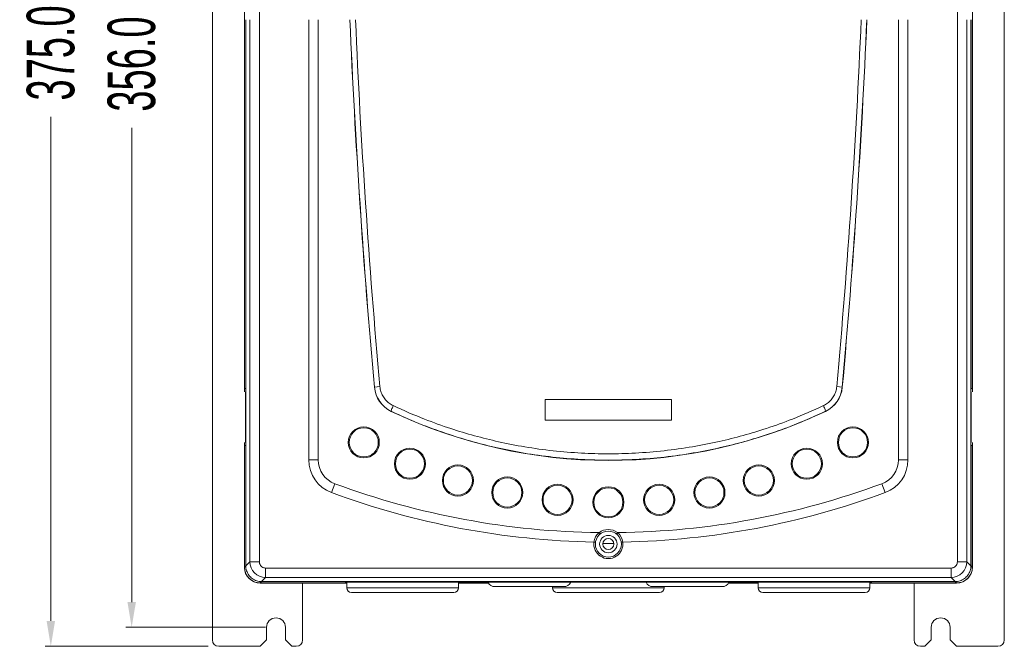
# Model space of a CAD drawing. Header units: millimetres. Extents: x -473 to 23648, y -382 to 1866.
# Tile 422 of 607: x 8730 to 9042, y 15 to 213. Entities that reach past the tile are written whole.
import ezdxf

# ---------------------------------------------------------------- set-up
doc = ezdxf.new("R2010")
doc.units = ezdxf.units.MM
doc.header["$LTSCALE"] = 80
doc.header["$PDMODE"] = 3
doc.header["$PDSIZE"] = 0.3
doc.layers.get('0').update_dxf_attribs({"linetype": 'CONTINUOUS'})
doc.layers.get('DEFPOINTS').update_dxf_attribs({"linetype": 'CONTINUOUS'})
for name, color, linetype in [('03_ALL_AXES', 7, 'CONTINUOUS'), ('09_ALL_ROUNDS', 7, 'CONTINUOUS'), ('10_ALL_CHAMFER', 7, 'CONTINUOUS'), ('20_ALL_FEATURES', 7, 'CONTINUOUS'), ('_BLACK_HOLE', 7, 'CONTINUOUS')]:
    doc.layers.add(name, color=color, linetype=linetype)
doc.styles.get("Standard").update_dxf_attribs({"font": 'technic_.ttf', "width": 0.7})
doc.dimstyles.get("Standard").update_dxf_attribs({"dimtxt": 3, "dimasz": 3, "dimexe": 0.18, "dimexo": 0.0625, "dimgap": 0.09, "dimtad": 1, "dimdsep": 46, "dimtxsty": 'STANDARD', "dimcen": 0.09, "dimadec": 0, "dimazin": 0, "dimtol": 1, "dimtp": 0.01, "dimtm": 0.01, "dimtfac": 1, "dimtofl": 0, "dimtmove": 0, "dimatfit": 3, "dimfxl": 1, "dimtolj": 1, "dimarcsym": 0})

# ---------------------------------------------------------------- blocks, each defined once
blk = doc.blocks.new('*D64')
at = {"color": 0, "lineweight": 0, "transparency": 16777216}
for p, q in [((8790.05, 390.41), (8738.51, 390.41)), ((8740.31, 382.41), (8740.31, 223.13)), ((8740.31, 23.41), (8740.31, 182.7)), ((8790.05, 15.41), (8738.51, 15.41))]:
    blk.add_line(p, q, dxfattribs=at)
for points in [[(8741.64, 382.41), (8738.98, 382.41), (8740.31, 390.41)], [(8738.98, 23.41), (8741.64, 23.41), (8740.31, 15.41)]]:
    blk.add_solid(points, dxfattribs=at)
at = {"layer": 'DEFPOINTS', "color": 0, "lineweight": 0, "transparency": 16777216}
for p in [(8791.85, 390.41), (8740.31, 15.41), (8791.85, 15.41)]:
    blk.add_point(p, dxfattribs=at)
at = {"color": 0, "lineweight": 0, "transparency": 16777216, "insert": (8740.31, 202.91), "char_height": 15, "attachment_point": 5, "rotation": 90}
blk.add_mtext('\\A1;375.0', dxfattribs=at)
blk = doc.blocks.new('*D65')
at = {"color": 0, "lineweight": 0, "transparency": 16777216}
for p, q in [((8808.15, 377.41), (8764.05, 377.41)), ((8765.85, 369.41), (8765.85, 219.63)), ((8765.85, 29.41), (8765.85, 179.2)), ((8808.15, 21.41), (8764.05, 21.41))]:
    blk.add_line(p, q, dxfattribs=at)
for points in [[(8767.19, 369.41), (8764.52, 369.41), (8765.85, 377.41)], [(8764.52, 29.41), (8767.19, 29.41), (8765.85, 21.41)]]:
    blk.add_solid(points, dxfattribs=at)
at = {"layer": 'DEFPOINTS', "color": 0, "lineweight": 0, "transparency": 16777216}
for p in [(8809.95, 377.41), (8765.85, 21.41), (8809.95, 21.41)]:
    blk.add_point(p, dxfattribs=at)
at = {"color": 0, "lineweight": 0, "transparency": 16777216, "insert": (8765.85, 199.41), "char_height": 15, "attachment_point": 5, "rotation": 90}
blk.add_mtext('\\A1;356.0', dxfattribs=at)

msp = doc.modelspace()

# ---------------------------------------------------------------- linework, layer by layer
at = {"color": 0, "linetype": 'Continuous', "lineweight": 0}
for p, q in [((8833.805, 33.911), (8833.805, 35.554)), ((8869.105, 33.911), (8869.105, 35.671)), ((8902.305, 34.261), (8880.605, 34.261)), ((8898.805, 34.261), (8898.805, 33.911)), ((8952.305, 34.261), (8930.605, 34.261)), ((8934.105, 34.261), (8934.105, 33.911)), ((8963.805, 35.671), (8963.805, 33.911)), ((8999.105, 35.554), (8999.105, 33.911)), ((8869.105, 33.911), (8833.805, 33.911)), ((8867.605, 32.411), (8835.305, 32.411)), ((8898.805, 33.911), (8934.105, 33.911)), ((8900.305, 32.411), (8932.605, 32.411)), ((8963.805, 33.911), (8999.105, 33.911)), ((8965.305, 32.411), (8997.605, 32.411))]:
    msp.add_line(p, q, dxfattribs=at)
for centre, radius, start, end in [((8880.605, 36.761), 2.5, 205.97042, 270), ((8902.305, 36.761), 2.5, 270, 334.02958), ((8930.605, 36.761), 2.5, 205.97042, 270), ((8952.305, 36.761), 2.5, 270, 334.02958), ((8835.305, 33.911), 1.5, 180, 270), ((8867.605, 33.911), 1.5, 270, 0), ((8900.305, 33.911), 1.5, 180, 270), ((8932.605, 33.911), 1.5, 270, 0), ((8965.305, 33.911), 1.5, 180, 270), ((8997.605, 33.911), 1.5, 270, 0)]:
    msp.add_arc(centre, radius, start, end, dxfattribs=at)
at = {"layer": '03_ALL_AXES', "color": 0, "linetype": 'Continuous', "lineweight": 0}
for centre in [(8811.455, 21.411), (9021.455, 21.411)]:
    msp.add_arc(centre, 3, 0, 180, dxfattribs=at)
at = {"layer": '09_ALL_ROUNDS', "color": 0, "linetype": 'Continuous', "lineweight": 0}
for p, q in [((8791.355, 17.411), (8791.355, 388.411)), ((9041.555, 17.411), (9041.555, 388.411)), ((8801.465, 96.85), (8801.872, 96.85)), ((9031.444, 96.85), (9031.037, 96.85)), ((8801.872, 95.843), (8801.872, 95.845)), ((8801.872, 79.857), (8801.872, 95.843)), ((9031.037, 95.845), (9031.037, 95.843)), ((9031.037, 79.857), (9031.037, 95.843)), ((8801.465, 78.85), (8801.872, 78.85)), ((8801.872, 79.855), (8801.872, 79.857)), ((9031.037, 79.857), (9031.037, 79.855)), ((9031.444, 78.85), (9031.037, 78.85)), ((8819.855, 17.411), (8819.855, 35.411)), ((8869.105, 35.411), (8878.505, 35.411)), ((8954.404, 35.411), (8963.805, 35.411)), ((8957.781, 35.411), (8957.781, 35.671)), ((8959.716, 35.411), (8959.716, 35.671)), ((9013.055, 17.411), (9013.055, 35.411)), ((8806.355, 15.411), (8793.355, 15.411)), ((8816.455, 15.411), (8817.855, 15.411)), ((9016.455, 15.411), (9015.055, 15.411)), ((9026.555, 15.411), (9039.555, 15.411))]:
    msp.add_line(p, q, dxfattribs=at)
for centre, start, end in [((8793.355, 17.411), 180, 270), ((8817.855, 17.411), 270, 0), ((9015.055, 17.411), 180, 270), ((9039.555, 17.411), 270, 0)]:
    msp.add_arc(centre, 2, start, end, dxfattribs=at)
for points, knots in [([(8801.884, 96.1), (8801.888, 96.183), (8801.88, 96.345), (8801.897, 96.592), (8801.857, 96.716), (8801.895, 96.85), (8801.872, 96.85)], [0, 0, 0, 0, 0.24997348, 0.49994696, 0.68303619, 0.75036147, 0.75036147, 0.75036147, 0.75036147]), ([(9031.037, 96.85), (9031.014, 96.85), (9031.052, 96.716), (9031.013, 96.592), (9031.028, 96.345), (9031.021, 96.123), (9031.033, 95.968), (9031.03, 95.896), (9031.029, 95.886)], [0, 0, 0, 0, 0.06732528, 0.25041451, 0.50038799, 0.75036147, 0.9334507, 0.96445906, 0.96445906, 0.96445906, 0.96445906]), ([(8801.871, 95.845), (8801.871, 95.844), (8801.883, 95.821), (8801.873, 96.01), (8801.88, 96.039), (8801.884, 96.1)], [0, 0, 0, 0, 0.0014842, 0.07538961, 0.25847884, 0.25847884, 0.25847884, 0.25847884]), ([(9031.029, 95.886), (9031.029, 95.872), (9031.031, 95.83), (9031.038, 95.844), (9031.038, 95.845)], [0, 0, 0, 0, 0.043362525, 0.04484672, 0.04484672, 0.04484672, 0.04484672]), ([(8801.872, 78.85), (8801.895, 78.85), (8801.857, 78.984), (8801.897, 79.108), (8801.881, 79.355), (8801.888, 79.577), (8801.876, 79.732), (8801.879, 79.803), (8801.88, 79.813)], [0, 0, 0, 0, 0.06732528, 0.25041451, 0.50038799, 0.75036147, 0.9334507, 0.96333167, 0.96333167, 0.96333167, 0.96333167]), ([(8801.88, 79.813), (8801.88, 79.828), (8801.878, 79.87), (8801.871, 79.856), (8801.871, 79.855)], [0, 0, 0, 0, 0.044462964, 0.045947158, 0.045947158, 0.045947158, 0.045947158]), ([(9031.026, 79.6), (9031.021, 79.517), (9031.029, 79.355), (9031.012, 79.108), (9031.052, 78.984), (9031.014, 78.85), (9031.037, 78.85)], [0, 0, 0, 0, 0.24997348, 0.49994696, 0.68303619, 0.75036147, 0.75036147, 0.75036147, 0.75036147]), ([(9031.038, 79.855), (9031.038, 79.856), (9031.026, 79.879), (9031.036, 79.69), (9031.029, 79.661), (9031.026, 79.6)], [0, 0, 0, 0, 0.00148432, 0.07538973, 0.25847896, 0.25847896, 0.25847896, 0.25847896])]:
    msp.add_open_spline(points, degree=3, knots=knots, dxfattribs=at)
at = {"layer": '10_ALL_CHAMFER', "color": 0, "linetype": 'Continuous', "lineweight": 0}
for p, q in [((8814.455, 17.411), (8814.455, 21.411)), ((9018.455, 17.411), (9018.455, 21.411)), ((8814.455, 17.411), (8816.455, 15.411)), ((9016.455, 15.411), (9018.455, 17.411))]:
    msp.add_line(p, q, dxfattribs=at)
for radius in [2.75, 1.75]:
    msp.add_circle((8916.455, 47.721), radius, dxfattribs=at)
at = {"layer": '20_ALL_FEATURES', "color": 0, "linetype": 'Continuous', "lineweight": 0}
for p, q in [((8801.455, 356.911), (8801.455, 95.845)), ((8806.184, 42.141), (8806.184, 355.421)), ((9026.725, 42.141), (9026.725, 355.421)), ((9031.455, 95.85), (9031.455, 356.911)), ((8801.465, 96.85), (8801.465, 213.421)), ((8801.901, 213.421), (8801.901, 40.846)), ((8803.197, 213.421), (8803.197, 42.141)), ((8821.805, 213.421), (8821.805, 74.304)), ((8824.805, 213.421), (8824.805, 74.304)), ((9008.105, 213.421), (9008.105, 74.304)), ((9011.105, 213.421), (9011.105, 74.304)), ((9029.712, 42.141), (9029.712, 213.421)), ((9031.008, 213.421), (9031.008, 40.846)), ((9031.444, 213.421), (9031.444, 96.85)), ((8801.856, 95.85), (8801.856, 79.85)), ((8896.455, 93.421), (8936.455, 93.421)), ((8896.455, 86.921), (8896.455, 93.421)), ((8936.455, 93.421), (8936.455, 86.921)), ((9031.053, 95.85), (9031.053, 79.85)), ((8936.455, 86.921), (8896.455, 86.921)), ((8801.455, 79.85), (8801.455, 40.411)), ((8801.465, 40.43), (8801.465, 78.85)), ((9031.444, 78.85), (9031.444, 40.43)), ((9031.455, 40.411), (9031.455, 79.85)), ((8918.175, 47.911), (8914.734, 47.911)), ((8806.455, 35.411), (8833.805, 35.411)), ((8833.255, 35.432), (8806.463, 35.432)), ((8838.255, 35.671), (8833.255, 35.54)), ((8833.255, 35.432), (8833.255, 35.54)), ((8994.655, 35.671), (8838.255, 35.671)), ((8999.655, 35.54), (8994.655, 35.671)), ((8999.105, 35.411), (9026.455, 35.411)), ((8999.655, 35.432), (8999.655, 35.54)), ((9026.446, 35.432), (8999.655, 35.432)), ((8808.455, 17.411), (8808.455, 21.411)), ((9024.455, 17.411), (9024.455, 21.411)), ((8808.455, 17.411), (8806.455, 15.411)), ((9024.455, 17.411), (9026.455, 15.411)), ((8806.355, 15.411), (8806.455, 15.411)), ((9026.555, 15.411), (9026.455, 15.411))]:
    msp.add_line(p, q, dxfattribs=at)
for centre, radius, start, end in [((11281.955, 318.571), 2449.43, 182.46037, 185.18277), ((11281.955, 318.571), 2449.41, 182.460389, 185.18277), ((11291.469, 318.703), 2457.157, 182.455711, 185.16578), ((6541.441, 318.703), 2457.157, 354.83422, 357.54429), ((6550.955, 318.571), 2449.41, 354.81723, 357.539611), ((6550.955, 318.571), 2449.43, 354.81723, 357.53963), ((8806.455, 40.411), 5, 180, 270), ((9026.455, 40.411), 5, 270, 0)]:
    msp.add_arc(centre, radius, start, end, dxfattribs=at)
at = {"layer": '_BLACK_HOLE', "color": 0, "linetype": 'Continuous', "lineweight": 0}
for p, q in [((8844.292, 97.466), (8842.539, 97.307)), ((8988.617, 97.466), (8990.37, 97.307)), ((8847.886, 89.671), (8847.874, 89.646)), ((8985.023, 89.671), (8985.035, 89.646)), ((8824.805, 74.304), (8821.805, 74.304)), ((9008.105, 74.304), (9011.105, 74.304)), ((8830.028, 66.802), (8828.987, 63.988)), ((9002.881, 66.802), (9003.923, 63.988)), ((8919.295, 51.34), (8918.986, 50.946)), ((8919.295, 51.34), (8919.397, 51.341)), ((8919.397, 51.341), (8919.448, 51.341)), ((8801.465, 40.43), (8801.901, 40.866)), ((8801.901, 40.846), (8803.197, 42.141)), ((8806.184, 42.141), (8803.197, 42.141)), ((9026.725, 42.141), (9029.712, 42.141)), ((9029.712, 42.141), (9031.008, 40.846)), ((9031.008, 40.866), (9031.444, 40.43)), ((8808.175, 40.15), (9024.734, 40.15)), ((8808.175, 40.15), (8808.175, 37.164)), ((9024.734, 40.15), (9024.734, 37.164)), ((8806.463, 35.432), (8806.9, 35.868)), ((8806.879, 35.868), (8808.175, 37.164)), ((9026.03, 35.868), (8806.879, 35.868)), ((8808.175, 37.164), (9024.734, 37.164)), ((9024.734, 37.164), (9026.03, 35.868)), ((9026.009, 35.868), (9026.446, 35.432))]:
    msp.add_line(p, q, dxfattribs=at)
for centre, radius in [((8839.179, 79.85), 4.915), ((8839.179, 79.85), 4.598), ((8993.73, 79.85), 4.915), ((8993.73, 79.85), 4.598), ((8853.761, 73.12), 4.915), ((8979.148, 73.12), 4.915), ((8853.761, 73.12), 4.598), ((8979.148, 73.12), 4.598), ((8868.921, 67.82), 4.915), ((8868.921, 67.82), 4.598), ((8963.988, 67.82), 4.915), ((8963.988, 67.82), 4.598), ((8884.52, 63.999), 4.915), ((8884.52, 63.999), 4.598), ((8948.389, 63.999), 4.915), ((8948.389, 63.999), 4.598), ((8900.413, 61.693), 4.915), ((8900.413, 61.693), 4.598), ((8916.455, 60.921), 4.915), ((8916.455, 60.921), 4.598), ((8932.496, 61.693), 4.915), ((8932.496, 61.693), 4.598), ((8916.455, 47.721), 4.1)]:
    msp.add_circle(centre, radius, dxfattribs=at)
for centre, radius, start, end in [((8851.93, 98.159), 9.43, 185.18277, 244.52215), ((8851.914, 98.157), 9.394, 185.18421, 244.60854), ((8980.995, 98.157), 9.393, 295.39103, 354.81621), ((8980.979, 98.159), 9.43, 295.47785, 354.81723), ((8916.455, 233.571), 159.43, 244.52215, 295.47785), ((8832.805, 74.304), 11, 180, 249.69024), ((8832.805, 74.304), 8, 180, 249.69024), ((9000.105, 74.304), 8, 290.30976, 0), ((9000.105, 74.304), 11, 290.30976, 0), ((8916.455, 300.321), 248.998, 249.69024, 269.31112), ((8916.455, 300.321), 248.998, 270.68893, 290.30976), ((8916.455, 300.321), 251.998, 249.69024, 268.96434), ((8916.455, 300.321), 251.998, 271.03566, 290.30976), ((8916.458, 47.85), 4.601, 131.53952, 173.58115), ((8916.428, 47.884), 4.556, 130.64189, 131.54451), ((8916.455, 47.721), 4.6, 51.86723, 128.88376), ((8916.468, 47.871), 4.575, 47.37763, 49.34736), ((8916.451, 47.85), 4.601, 6.41962, 47.39639), ((8916.455, 47.721), 4.6, 171.96508, 8.03497), ((8808.203, 42.17), 5.006, 180.32411, 269.67589), ((9024.706, 42.17), 5.006, 270.32417, 359.67583), ((8806.44, 40.43), 4.975, 180.00011, 180.67001), ((8806.476, 40.431), 5.011, 180.67654, 191.23371), ((8806.462, 40.429), 4.997, 191.24125, 258.75875), ((9026.447, 40.429), 4.997, 281.24124, 348.75874), ((9026.433, 40.431), 5.011, 348.76627, 359.32345), ((9026.469, 40.43), 4.975, 359.32999, 359.99989), ((8806.464, 40.442), 5.011, 258.76626, 269.35466), ((8806.463, 40.406), 4.975, 269.36135, 269.9999), ((9026.446, 40.406), 4.975, 270.0001, 270.63865), ((9026.445, 40.442), 5.011, 270.64534, 281.23372)]:
    msp.add_arc(centre, radius, start, end, dxfattribs=at)
for points, knots in [([(8844.292, 97.466), (8844.338, 96.958), (8844.536, 95.948), (8845.14, 94.53), (8846.024, 93.265), (8847.152, 92.209), (8848.035, 91.674), (8848.499, 91.455)], [0, 0, 0, 0, 1.5306961, 3.0615157, 4.5934684, 6.1262946, 7.6647184, 7.6647184, 7.6647184, 7.6647184]), ([(8984.41, 91.455), (8984.874, 91.674), (8985.758, 92.209), (8986.885, 93.266), (8987.77, 94.531), (8988.373, 95.949), (8988.571, 96.959), (8988.617, 97.466)], [0, 0, 0, 0, 1.5387832, 3.0724973, 4.6043542, 6.1346707, 7.6647183, 7.6647183, 7.6647183, 7.6647183]), ([(8848.499, 91.455), (8848.398, 91.238), (8848.224, 90.841), (8847.996, 90.281), (8847.913, 89.95), (8847.84, 89.703), (8847.886, 89.671)], [0, 0, 0, 0, 0.7184494, 1.3226487, 1.7320806, 1.9011643, 1.9011643, 1.9011643, 1.9011643]), ([(8848.499, 91.455), (8851.749, 89.921), (8857.745, 87.336), (8866.337, 84.245), (8874.127, 81.894), (8881.934, 79.95), (8890.22, 78.333), (8898.987, 77.116), (8907.796, 76.398), (8913.63, 76.243), (8916.455, 76.243)], [0, 0, 0, 0, 10.7812116, 19.5706183, 27.3795446, 35.1829284, 43.6964395, 52.6961163, 61.7227865, 70.1958611, 70.1958611, 70.1958611, 70.1958611]), ([(8916.455, 76.243), (8919.299, 76.243), (8925.177, 76.4), (8934.059, 77.13), (8942.903, 78.367), (8951.243, 80.009), (8959.053, 81.969), (8966.787, 84.318), (8975.28, 87.385), (8981.201, 89.94), (8984.41, 91.455)], [0, 0, 0, 0, 8.5340127, 17.6291866, 26.7228923, 35.3095926, 43.1179698, 50.8682524, 59.5485428, 70.1958743, 70.1958743, 70.1958743, 70.1958743]), ([(8984.41, 91.455), (8984.511, 91.238), (8984.685, 90.841), (8984.913, 90.281), (8984.996, 89.95), (8985.069, 89.703), (8985.023, 89.671)], [0, 0, 0, 0, 0.718396, 1.3225397, 1.7319288, 1.9009938, 1.9009938, 1.9009938, 1.9009938]), ([(8847.886, 89.671), (8851.166, 88.116), (8857.216, 85.495), (8865.887, 82.361), (8873.748, 79.976), (8881.625, 78.004), (8889.986, 76.363), (8898.832, 75.129), (8907.719, 74.4), (8913.605, 74.243), (8916.455, 74.243)], [0, 0, 0, 0, 10.8887599, 19.7636261, 27.6467838, 35.5229438, 44.1144812, 53.1954031, 62.3026756, 70.8509046, 70.8509046, 70.8509046, 70.8509046]), ([(8916.455, 74.243), (8919.324, 74.243), (8925.254, 74.402), (8934.216, 75.143), (8943.139, 76.398), (8951.554, 78.064), (8959.434, 80.052), (8967.238, 82.434), (8975.81, 85.545), (8981.784, 88.135), (8985.023, 89.671)], [0, 0, 0, 0, 8.6097136, 17.7861153, 26.961943, 35.6273831, 43.5086367, 51.3326484, 60.097403, 70.8509153, 70.8509153, 70.8509153, 70.8509153]), ([(8913.461, 51.341), (8913.475, 51.341), (8913.501, 51.339), (8913.539, 51.327), (8913.559, 51.311), (8913.567, 51.302)], [0, 0, 0, 0, 0.04099276, 0.0797973, 0.11636273, 0.11636273, 0.11636273, 0.11636273]), ([(8913.567, 51.302), (8913.62, 51.238), (8913.723, 51.117), (8913.782, 51), (8913.869, 50.904), (8913.851, 50.889)], [0, 0, 0, 0, 0.25043039, 0.43386017, 0.50387324, 0.50387324, 0.50387324, 0.50387324]), ([(8919.448, 51.341), (8919.399, 51.288), (8919.309, 51.182), (8919.2, 51.034), (8919.145, 50.936), (8919.127, 50.894)], [0, 0, 0, 0, 0.21884795, 0.41504503, 0.55292111, 0.55292111, 0.55292111, 0.55292111]), ([(8911.9, 48.365), (8911.982, 48.363), (8912.135, 48.328), (8912.267, 48.292), (8912.39, 48.261), (8912.387, 48.236)], [0, 0, 0, 0, 0.24600193, 0.43436538, 0.50888345, 0.50888345, 0.50888345, 0.50888345]), ([(8920.522, 48.236), (8920.519, 48.261), (8920.642, 48.291), (8920.774, 48.328), (8920.927, 48.363), (8921.009, 48.365)], [0, 0, 0, 0, 0.07444479, 0.26281715, 0.50881571, 0.50881571, 0.50881571, 0.50881571]), ([(8806.9, 35.868), (8806.374, 35.868), (8805.32, 36.039), (8803.913, 36.763), (8802.796, 37.88), (8802.072, 39.287), (8801.901, 40.341), (8801.901, 40.866)], [0, 0, 0, 0, 1.5768992, 3.1389452, 4.6760144, 6.2380604, 7.8149596, 7.8149596, 7.8149596, 7.8149596]), ([(8806.184, 42.141), (8806.184, 41.934), (8806.249, 41.516), (8806.535, 40.952), (8806.984, 40.503), (8807.548, 40.216), (8807.967, 40.15), (8808.175, 40.15)], [0, 0, 0, 0, 0.6214038, 1.2454793, 1.8689213, 2.4929951, 3.1159252, 3.1159252, 3.1159252, 3.1159252]), ([(9024.734, 40.15), (9024.942, 40.15), (9025.361, 40.216), (9025.925, 40.503), (9026.374, 40.952), (9026.66, 41.516), (9026.725, 41.934), (9026.725, 42.141)], [0, 0, 0, 0, 0.6229301, 1.2470039, 1.8704459, 2.4945214, 3.1159252, 3.1159252, 3.1159252, 3.1159252]), ([(9031.008, 40.866), (9031.008, 40.341), (9030.837, 39.287), (9030.113, 37.88), (9028.996, 36.763), (9027.589, 36.039), (9026.535, 35.868), (9026.009, 35.868)], [0, 0, 0, 0, 1.5768992, 3.1389452, 4.6760144, 6.2380604, 7.8149596, 7.8149596, 7.8149596, 7.8149596])]:
    msp.add_open_spline(points, degree=3, knots=knots, dxfattribs=at)
msp.add_open_spline([(8919.127, 50.894), (8919.119, 50.875), (8919.109, 50.846), (8919.124, 50.833)], degree=3, dxfattribs=at)

# ---------------------------------------------------------------- dimensions: what is measured, and where the dimension line sits
at = {"color": 3, "lineweight": 0}
for base, p1, p2, picture, middle in [((8740.312, 15.411), (8791.855, 390.411), (8791.855, 15.411), '*D64', (8740.312, 202.911)), ((8765.855, 21.411), (8809.955, 377.411), (8809.955, 21.411), '*D65', (8765.855, 199.411))]:
    dim = msp.add_linear_dim(base=base, p1=p1, p2=p2, angle=270, dimstyle='STANDARD', override={"dimtxt": 15, "dimasz": 8, "dimexe": 1.8, "dimexo": 1.8, "dimtad": 0, "dimdec": 1, "dimzin": 0, "dimdsep": 0, "dimcen": 0.5, "dimtol": 0, "dimtdec": 4, "dimtzin": 0, "dimlwd": 0, "dimlwe": 0}, dxfattribs=at)
    dim.commit()
    dim.dimension.update_dxf_attribs({"geometry": picture, "text_midpoint": middle, "dimtype": 160})

doc.saveas('drawing.dxf')
